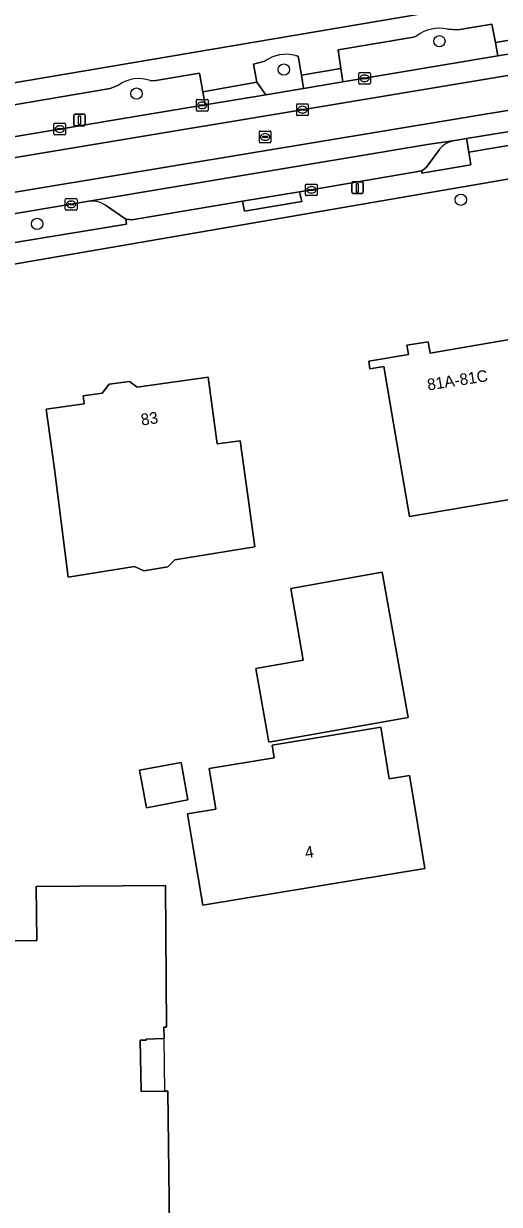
# Model space of a CAD drawing. Extents: x 161772 to 163126, y 383092 to 383917.
# Drawn here: x 162327.9 to 162368.9, y 383548.4 to 383650.3 of the extents above; entities that cross this region are included whole.
import ezdxf

# ---------------------------------------------------------------- set-up
doc = ezdxf.new("R2010")
doc.units = 0
for name, color, linetype in [('IMGEO_Boom', 7, 'Continuous'), ('IMGEO_Erf', 7, 'Continuous'), ('IMGEO_Groenvoorziening', 7, 'Continuous'), ('IMGEO_Kolk', 7, 'Continuous'), ('IMGEO_Lichtmast', 7, 'Continuous'), ('IMGEO_Pand', 7, 'Continuous'), ('IMGEO_Pand_nummerreeks', 7, 'Continuous'), ('IMGEO_Pand_overbouw', 7, 'Continuous'), ('IMGEO_Rijbaan_lokaal_gesloten', 7, 'Continuous'), ('IMGEO_Rioolput', 7, 'Continuous'), ('IMGEO_Voetpad_open', 7, 'Continuous')]:
    doc.layers.add(name, color=color, linetype=linetype)

msp = doc.modelspace()

# ---------------------------------------------------------------- linework, layer by layer
at = {"layer": 'IMGEO_Boom'}
for centre in [(162363.71, 383648.78), (162350.3, 383646.34), (162337.59, 383644.27), (162365.56, 383635.11), (162329.02, 383633.02)]:
    msp.add_circle(centre, 0.489, dxfattribs=at)
at = {"layer": 'IMGEO_Erf'}
for points in [[(162324.27, 383644.74), (162401.89, 383657.92)], [(162425.53, 383645.47), (162423.41, 383645.58), (162412.34, 383644.32), (162376.94, 383638.14), (162297.95, 383624.54)], [(162322.14, 383571.12), (162328.99, 383571.18), (162328.95, 383575.83), (162340.08, 383575.93), (162340.18, 383563.69), (162339.96, 383563.69), (162339.98, 383562.7), (162338.41, 383562.67), (162338.41, 383562.58), (162337.9, 383562.57), (162337.98, 383558.14), (162340.04, 383558.17), (162340.29, 383558.17), (162340.51, 383539.52), (162337.92, 383539.49), (162337.98, 383535.18), (162323.79, 383535)]]:
    msp.add_lwpolyline(points, dxfattribs=at)
for points in [[(162361.14, 383607.77), (162359.77, 383615.79), (162358.93, 383620.72), (162357.72, 383620.51), (162357.63, 383621.16), (162361.05, 383621.75), (162360.92, 383622.55), (162362.74, 383622.84), (162362.92, 383621.87), (162372.25, 383623.47), (162373.09, 383618.54), (162374.54, 383610.05)], [(162347.21, 383609.36), (162347.79, 383605.14), (162340.91, 383604.03), (162340.3, 383603.42), (162338.23, 383603.08), (162337.41, 383603.46), (162331.7, 383602.54), (162330.49, 383612.08), (162329.81, 383617.03), (162333.07, 383617.48), (162332.98, 383618.17), (162334.64, 383618.4), (162335.24, 383619.19), (162336.99, 383619.43), (162337.64, 383618.94), (162343.77, 383619.78), (162344.56, 383614.04), (162346.54, 383614.31)], [(162349, 383588.28), (162347.87, 383594.65), (162351.97, 383595.37), (162350.91, 383601.56), (162358.79, 383602.95), (162361.02, 383590.41)], [(162362.45, 383577.4), (162343.3, 383574.23), (162342.49, 383579.17), (162342, 383582.11), (162344.43, 383582.51), (162343.85, 383586.02), (162349.46, 383586.95), (162349.28, 383588.04), (162358.66, 383589.59), (162359.39, 383585.12), (162361.13, 383585.4), (162361.64, 383582.33)], [(162338.46, 383582.63), (162337.85, 383585.86), (162341.43, 383586.53), (162342.03, 383583.3)]]:
    msp.add_lwpolyline(points, close=True, dxfattribs=at)
at = {"layer": 'IMGEO_Groenvoorziening'}
for points in [[(162361.78, 383649.26), (162361.48, 383649.13), (162354.97, 383648.04), (162355.2, 383646.44), (162355.38, 383645.27), (162368.76, 383647.52), (162368.54, 383648.68), (162368.25, 383650.26), (162365.3, 383649.77), (162364.4, 383649.83)], [(162348.66, 383647.06), (162347.68, 383646.8), (162347.98, 383645.25), (162348.74, 383644.17), (162352, 383644.71), (162351.81, 383645.85), (162351.53, 383647.51), (162351.31, 383647.55)], [(162343.3, 383644.42), (162343.02, 383646.02), (162339.27, 383645.39), (162338.78, 383645.38)], [(162336.05, 383645), (162335.32, 383644.72), (162325.65, 383643.06), (162326.11, 383640.39), (162343.5, 383643.3), (162343.3, 383644.42)], [(162363.71, 383639.44), (162362.57, 383637.88), (162362.21, 383637.6), (162362.21, 383637.41), (162366.43, 383638.12), (162366.26, 383639.21), (162366.06, 383640.38), (162365.04, 383640.21)], [(162333.49, 383634.97), (162324.9, 383633.54), (162325.3, 383631.12), (162336.73, 383633), (162336.66, 383633.44), (162334.91, 383634.63)]]:
    msp.add_lwpolyline(points, dxfattribs=at)
for centre, radius, start, end in [((162363.69, 383646.8), 3.11, 76.6378, 127.9117), ((162350.47, 383644.66), 3, 73.7468, 126.9772), ((162337.78, 383642.62), 2.94, 70.1054, 126.0843), ((162365.35, 383638.13), 2.1, 98.5138, 141.5015), ((162333.74, 383632.84), 2.15, 56.9009, 96.8108)]:
    msp.add_arc(centre, radius, start, end, dxfattribs=at)
at = {"layer": 'IMGEO_Kolk'}
for p, q in [((162356.76, 383645.16), (162356.76, 383646.01)), ((162356.83, 383646.09), (162357.69, 383646.09)), ((162357.76, 383646.01), (162357.76, 383645.16)), ((162357.69, 383645.09), (162356.83, 383645.09)), ((162357.02, 383645.58), (162357.02, 383645.59)), ((162357.06, 383645.63), (162357.46, 383645.63)), ((162357.46, 383645.54), (162357.06, 383645.54)), ((162357.25, 383645.87), (162357.27, 383645.87)), ((162357.27, 383645.31), (162357.25, 383645.31)), ((162357.5, 383645.59), (162357.5, 383645.58)), ((162342.76, 383642.83), (162342.76, 383643.69)), ((162342.83, 383643.76), (162343.68, 383643.76)), ((162343.01, 383643.25), (162343.01, 383643.27)), ((162343.45, 383643.22), (162343.05, 383643.22)), ((162343.06, 383643.3), (162343.46, 383643.3)), ((162343.24, 383643.54), (162343.27, 383643.54)), ((162343.27, 383642.98), (162343.24, 383642.98)), ((162343.5, 383643.27), (162343.5, 383643.25)), ((162343.76, 383643.69), (162343.76, 383642.83)), ((162343.68, 383642.76), (162342.83, 383642.76)), ((162330.47, 383640.78), (162330.47, 383641.63)), ((162330.54, 383641.7), (162331.4, 383641.7)), ((162330.73, 383641.2), (162330.73, 383641.21)), ((162330.77, 383641.25), (162331.17, 383641.25)), ((162331.16, 383641.16), (162330.77, 383641.16)), ((162330.98, 383640.92), (162330.95, 383640.92)), ((162330.96, 383641.48), (162330.98, 383641.48)), ((162331.21, 383641.21), (162331.21, 383641.2)), ((162331.47, 383641.63), (162331.47, 383640.78)), ((162331.4, 383640.7), (162330.54, 383640.7)), ((162352.18, 383635.53), (162352.18, 383636.38)), ((162352.25, 383636.46), (162353.1, 383636.46)), ((162352.43, 383635.95), (162352.43, 383635.96)), ((162352.87, 383635.91), (162352.47, 383635.91)), ((162352.48, 383636), (162352.87, 383636)), ((162352.66, 383636.24), (162352.69, 383636.24)), ((162352.92, 383635.96), (162352.92, 383635.95)), ((162353.18, 383636.38), (162353.18, 383635.53)), ((162331.45, 383634.29), (162331.45, 383635.14)), ((162331.53, 383635.21), (162332.38, 383635.21)), ((162331.71, 383634.71), (162331.71, 383634.72)), ((162332.15, 383634.67), (162331.75, 383634.67)), ((162331.76, 383634.76), (162332.15, 383634.76)), ((162331.94, 383634.99), (162331.97, 383634.99)), ((162332.2, 383634.72), (162332.2, 383634.71)), ((162332.46, 383635.14), (162332.46, 383634.29)), ((162353.1, 383635.46), (162352.25, 383635.46)), ((162352.69, 383635.68), (162352.66, 383635.68)), ((162332.38, 383634.21), (162331.53, 383634.21)), ((162331.96, 383634.43), (162331.94, 383634.43))]:
    msp.add_line(p, q, dxfattribs=at)
for points in [[(162356.76, 383645.16), (162356.76, 383646.01)], [(162356.83, 383646.09), (162357.69, 383646.09)], [(162357.76, 383646.01), (162357.76, 383645.16)], [(162357.69, 383645.09), (162356.83, 383645.09)], [(162342.76, 383642.83), (162342.76, 383643.69)], [(162342.83, 383643.76), (162343.68, 383643.76)], [(162343.76, 383643.69), (162343.76, 383642.83)], [(162343.68, 383642.76), (162342.83, 383642.76)], [(162330.47, 383640.78), (162330.47, 383641.63)], [(162330.54, 383641.7), (162331.4, 383641.7)], [(162331.47, 383641.63), (162331.47, 383640.78)], [(162331.4, 383640.7), (162330.54, 383640.7)], [(162352.18, 383635.53), (162352.18, 383636.38)], [(162352.25, 383636.46), (162353.1, 383636.46)], [(162353.18, 383636.38), (162353.18, 383635.53)], [(162331.45, 383634.29), (162331.45, 383635.14)], [(162331.53, 383635.21), (162332.38, 383635.21)], [(162332.46, 383635.14), (162332.46, 383634.29)], [(162353.1, 383635.46), (162352.25, 383635.46)], [(162332.38, 383634.21), (162331.53, 383634.21)]]:
    msp.add_lwpolyline(points, dxfattribs=at)
for centre, radius, start, end in [((162356.84, 383646.01), 0.0765, 91.552, 178.448), ((162356.84, 383646.01), 0.0765, 91.552, 178.448), ((162357.68, 383646.01), 0.0765, 1.552, 88.448), ((162357.68, 383646.01), 0.0765, 1.552, 88.448), ((162356.84, 383645.16), 0.0765, 181.552, 268.448), ((162356.84, 383645.16), 0.0765, 181.552, 268.448), ((162357.06, 383645.59), 0.0403, 85.8775, 175.7526), ((162357.06, 383645.58), 0.0366, 178.938, 274.7102), ((162357.46, 383645.59), 0.0386, 1.7309, 96.639), ((162357.46, 383645.59), 0.043, 264.8664, 352.4533), ((162357.68, 383645.16), 0.0765, 271.552, 358.448), ((162357.68, 383645.16), 0.0765, 271.552, 358.448), ((162342.83, 383643.69), 0.0765, 91.552, 178.448), ((162342.83, 383643.69), 0.0765, 91.552, 178.448), ((162342.83, 383642.84), 0.0765, 181.552, 268.448), ((162342.83, 383642.84), 0.0765, 181.552, 268.448), ((162343.06, 383643.26), 0.0403, 85.8775, 175.7526), ((162343.05, 383643.25), 0.0366, 178.938, 274.7102), ((162343.46, 383643.26), 0.043, 264.8664, 352.4533), ((162343.46, 383643.27), 0.0386, 1.7309, 96.639), ((162343.68, 383643.69), 0.0765, 1.552, 88.448), ((162343.68, 383643.69), 0.0765, 1.552, 88.448), ((162343.68, 383642.84), 0.0765, 271.552, 358.448), ((162343.68, 383642.84), 0.0765, 271.552, 358.448), ((162330.54, 383641.63), 0.0765, 91.552, 178.448), ((162330.54, 383641.63), 0.0765, 91.552, 178.448), ((162330.77, 383641.21), 0.0403, 85.8775, 175.7526), ((162330.76, 383641.2), 0.0366, 178.938, 274.7102), ((162331.17, 383641.2), 0.043, 264.8664, 352.4533), ((162331.17, 383641.21), 0.0386, 1.7309, 96.639), ((162331.39, 383641.63), 0.0765, 1.552, 88.448), ((162331.39, 383641.63), 0.0765, 1.552, 88.448), ((162330.54, 383640.78), 0.0765, 181.552, 268.448), ((162330.54, 383640.78), 0.0765, 181.552, 268.448), ((162331.39, 383640.78), 0.0765, 271.552, 358.448), ((162331.39, 383640.78), 0.0765, 271.552, 358.448), ((162352.25, 383636.38), 0.0765, 91.552, 178.448), ((162352.25, 383636.38), 0.0765, 91.552, 178.448), ((162352.47, 383635.96), 0.0403, 85.8775, 175.7526), ((162352.47, 383635.95), 0.0366, 178.938, 274.7102), ((162352.88, 383635.96), 0.0386, 1.7309, 96.639), ((162352.88, 383635.96), 0.043, 264.8664, 352.4533), ((162353.1, 383636.38), 0.0765, 1.552, 88.448), ((162353.1, 383636.38), 0.0765, 1.552, 88.448), ((162331.53, 383635.14), 0.0765, 91.552, 178.448), ((162331.53, 383635.14), 0.0765, 91.552, 178.448), ((162331.75, 383634.72), 0.0403, 85.8775, 175.7526), ((162331.75, 383634.71), 0.0366, 178.938, 274.7102), ((162332.16, 383634.72), 0.0386, 1.7309, 96.639), ((162332.15, 383634.71), 0.043, 264.8664, 352.4533), ((162332.38, 383635.14), 0.0765, 1.552, 88.448), ((162332.38, 383635.14), 0.0765, 1.552, 88.448), ((162352.25, 383635.53), 0.0765, 181.552, 268.448), ((162352.25, 383635.53), 0.0765, 181.552, 268.448), ((162353.1, 383635.53), 0.0765, 271.552, 358.448), ((162353.1, 383635.53), 0.0765, 271.552, 358.448), ((162331.53, 383634.29), 0.0765, 181.552, 268.448), ((162331.53, 383634.29), 0.0765, 181.552, 268.448), ((162332.38, 383634.29), 0.0765, 271.552, 358.448), ((162332.38, 383634.29), 0.0765, 271.552, 358.448)]:
    msp.add_arc(centre, radius, start, end, dxfattribs=at)
for centre, major_axis, ratio, start_param, end_param in [((162357.25, 383645.59), (-0.387, 0.002), 0.722429, 4.712389, 7.853982), ((162357.27, 383645.59), (-0.39, 0.002), 0.717154, 1.570796, 4.712389), ((162343.24, 383643.26), (-0.387, 0.002), 0.722429, 4.712389, 7.853982), ((162343.27, 383643.26), (-0.39, 0.002), 0.717154, 1.570796, 4.712389), ((162330.96, 383641.2), (-0.387, 0.002), 0.722429, 4.712389, 7.853982), ((162330.98, 383641.2), (-0.39, 0.002), 0.717154, 1.570796, 4.712389), ((162352.66, 383635.96), (-0.387, 0.002), 0.722429, 4.712389, 7.853982), ((162352.69, 383635.96), (-0.39, 0.002), 0.717154, 1.570796, 4.712389), ((162331.94, 383634.71), (-0.387, 0.002), 0.722429, 4.712389, 7.853982), ((162331.97, 383634.71), (-0.39, 0.002), 0.717154, 1.570796, 4.712389)]:
    msp.add_ellipse(centre, major_axis=major_axis, ratio=ratio, start_param=start_param, end_param=end_param, dxfattribs=at)
at = {"layer": 'IMGEO_Lichtmast'}
for p, q in [((162332.18, 383641.58), (162332.18, 383642.38)), ((162332.18, 383642.38), (162332.18, 383641.58)), ((162332.28, 383642.48), (162333.07, 383642.48)), ((162333.07, 383642.48), (162332.28, 383642.48)), ((162333.17, 383642.38), (162333.17, 383641.58)), ((162333.17, 383641.58), (162333.17, 383642.38)), ((162333.07, 383641.48), (162332.28, 383641.48)), ((162332.28, 383641.48), (162333.07, 383641.48)), ((162356.15, 383635.75), (162356.15, 383636.55)), ((162356.15, 383636.55), (162356.15, 383635.75)), ((162356.25, 383636.65), (162357.04, 383636.65)), ((162357.04, 383636.65), (162356.25, 383636.65)), ((162357.14, 383636.55), (162357.14, 383635.75)), ((162357.14, 383635.75), (162357.14, 383636.55)), ((162357.04, 383635.65), (162356.25, 383635.65)), ((162356.25, 383635.65), (162357.04, 383635.65))]:
    msp.add_line(p, q, dxfattribs=at)
for points in [[(162332.6, 383642.35), (162332.75, 383642.35), (162332.75, 383641.6), (162332.6, 383641.6), (162332.6, 383642.35)], [(162356.57, 383636.52), (162356.72, 383636.52), (162356.72, 383635.77), (162356.57, 383635.77), (162356.57, 383636.52)]]:
    msp.add_lwpolyline(points, dxfattribs=at)
for centre, start, end in [((162332.28, 383642.38), 90, 180), ((162332.28, 383642.38), 90, 180), ((162333.07, 383642.38), 0, 90), ((162333.07, 383642.38), 360, 90), ((162332.28, 383641.58), 180, 270), ((162332.28, 383641.58), 180, 270), ((162333.07, 383641.58), 270, 0), ((162333.07, 383641.58), 270, 0), ((162356.25, 383636.55), 90, 180), ((162356.25, 383636.55), 90, 180), ((162356.25, 383635.75), 180, 270), ((162356.25, 383635.75), 180, 270), ((162357.04, 383636.55), 0, 90), ((162357.04, 383636.55), 360, 90), ((162357.04, 383635.75), 270, 0), ((162357.04, 383635.75), 270, 0)]:
    msp.add_arc(centre, 0.1, start, end, dxfattribs=at)
at = {"layer": 'IMGEO_Pand'}
for points in [[(162373.09, 383618.54), (162372.25, 383623.47), (162362.92, 383621.87), (162362.74, 383622.84), (162360.92, 383622.55), (162361.05, 383621.75), (162357.63, 383621.16), (162357.72, 383620.51), (162358.93, 383620.72), (162359.77, 383615.79), (162361.14, 383607.77), (162374.54, 383610.05)], [(162346.54, 383614.31), (162344.56, 383614.04), (162343.77, 383619.78), (162337.64, 383618.94), (162336.99, 383619.43), (162335.24, 383619.19), (162334.64, 383618.4), (162332.98, 383618.17), (162333.07, 383617.48), (162329.81, 383617.03), (162330.49, 383612.08), (162331.7, 383602.54), (162337.41, 383603.46), (162338.23, 383603.08), (162340.3, 383603.42), (162340.91, 383604.03), (162347.79, 383605.14), (162347.21, 383609.36)], [(162347.87, 383594.65), (162349, 383588.28), (162361.02, 383590.41), (162358.79, 383602.95), (162350.91, 383601.56), (162351.97, 383595.37)], [(162361.64, 383582.33), (162361.13, 383585.4), (162359.39, 383585.12), (162358.66, 383589.59), (162349.28, 383588.04), (162349.46, 383586.95), (162343.85, 383586.02), (162344.43, 383582.51), (162342, 383582.11), (162342.49, 383579.17), (162343.3, 383574.23), (162362.45, 383577.4)], [(162338.46, 383582.63), (162342.03, 383583.3), (162341.43, 383586.53), (162337.85, 383585.86)]]:
    msp.add_lwpolyline(points, close=True, dxfattribs=at)
msp.add_lwpolyline([(162323.79, 383535), (162337.98, 383535.18), (162337.92, 383539.49), (162340.51, 383539.52), (162340.29, 383558.17), (162340.04, 383558.17), (162337.98, 383558.14), (162337.9, 383562.57), (162338.41, 383562.58), (162338.41, 383562.67), (162339.98, 383562.7), (162339.96, 383563.69), (162340.18, 383563.69), (162340.08, 383575.93), (162328.95, 383575.83), (162328.99, 383571.18), (162322.14, 383571.12)], dxfattribs=at)
at = {"layer": 'IMGEO_Pand_overbouw'}
msp.add_lwpolyline([(162339.98, 383562.7), (162338.41, 383562.67), (162338.41, 383562.58), (162337.9, 383562.57), (162337.98, 383558.14), (162340.04, 383558.17)], close=True, dxfattribs=at)
at = {"layer": 'IMGEO_Rijbaan_lokaal_gesloten'}
for points in [[(162400.71, 383651), (162400.37, 383652.76), (162400.17, 383652.73), (162396.03, 383652.06), (162373, 383648.23), (162368.76, 383647.52), (162355.38, 383645.27), (162352, 383644.71), (162348.74, 383644.17), (162343.5, 383643.3), (162326.11, 383640.39), (162324.05, 383640.04), (162324.37, 383638.28)], [(162324.9, 383633.54), (162333.49, 383634.97), (162362.87, 383639.91), (162365.04, 383640.21), (162366.06, 383640.38), (162370.82, 383641.18), (162401.44, 383646.28), (162401.14, 383648.04), (162310.98, 383633.07), (162289.41, 383629.44), (162289.75, 383627.61), (162292.98, 383628.17), (162301.09, 383629.56), (162308.13, 383630.76), (162321.33, 383632.95)]]:
    msp.add_lwpolyline(points, close=True, dxfattribs=at)
msp.add_lwpolyline([(162218.54, 383618.18), (162232.62, 383620.14), (162272.58, 383626.66), (162272.87, 383624.86), (162289.6, 383627.59), (162289.75, 383627.61), (162289.41, 383629.44), (162310.98, 383633.07), (162401.14, 383648.04), (162400.71, 383651), (162324.37, 383638.28), (162324.05, 383640.04), (162323.18, 383639.73), (162309.66, 383637.49), (162308.33, 383637.5), (162308.64, 383635.72), (162289.26, 383632.42), (162269.16, 383629.12), (162243.69, 383625.01), (162243.38, 383626.82), (162242.81, 383626.72), (162228.27, 383624.37), (162228.43, 383622.55), (162218.34, 383621.16)], dxfattribs=at)
at = {"layer": 'IMGEO_Rioolput'}
for p, q in [((162351.41, 383642.44), (162351.41, 383643.3)), ((162351.48, 383643.37), (162352.33, 383643.37)), ((162351.67, 383642.86), (162351.67, 383642.88)), ((162351.71, 383642.91), (162352.11, 383642.91)), ((162352.1, 383642.83), (162351.71, 383642.83)), ((162351.9, 383643.15), (162351.92, 383643.15)), ((162352.15, 383642.88), (162352.15, 383642.86)), ((162352.41, 383643.3), (162352.41, 383642.44)), ((162352.33, 383642.37), (162351.48, 383642.37)), ((162351.92, 383642.59), (162351.89, 383642.59)), ((162348.19, 383640.11), (162348.19, 383640.96)), ((162348.26, 383641.03), (162349.11, 383641.03)), ((162348.68, 383640.81), (162348.7, 383640.81)), ((162349.19, 383640.96), (162349.19, 383640.11)), ((162349.11, 383640.03), (162348.26, 383640.03)), ((162348.45, 383640.53), (162348.45, 383640.54)), ((162348.49, 383640.58), (162348.89, 383640.58)), ((162348.88, 383640.49), (162348.49, 383640.49)), ((162348.7, 383640.25), (162348.67, 383640.25)), ((162348.93, 383640.54), (162348.93, 383640.53))]:
    msp.add_line(p, q, dxfattribs=at)
for points in [[(162351.41, 383642.44), (162351.41, 383643.3)], [(162351.48, 383643.37), (162352.33, 383643.37)], [(162352.41, 383643.3), (162352.41, 383642.44)], [(162352.33, 383642.37), (162351.48, 383642.37)], [(162348.19, 383640.11), (162348.19, 383640.96)], [(162348.26, 383641.03), (162349.11, 383641.03)], [(162349.19, 383640.96), (162349.19, 383640.11)], [(162349.11, 383640.03), (162348.26, 383640.03)]]:
    msp.add_lwpolyline(points, dxfattribs=at)
for centre, radius, start, end in [((162351.48, 383643.29), 0.0765, 91.552, 178.448), ((162351.48, 383643.29), 0.0765, 91.552, 178.448), ((162351.71, 383642.87), 0.0403, 85.8775, 175.7526), ((162351.7, 383642.86), 0.0366, 178.938, 274.7102), ((162352.11, 383642.87), 0.043, 264.8664, 352.4533), ((162352.11, 383642.87), 0.0386, 1.7309, 96.639), ((162352.33, 383643.29), 0.0765, 1.552, 88.448), ((162352.33, 383643.29), 0.0765, 1.552, 88.448), ((162351.48, 383642.44), 0.0765, 181.552, 268.448), ((162351.48, 383642.44), 0.0765, 181.552, 268.448), ((162352.33, 383642.44), 0.0765, 271.552, 358.448), ((162352.33, 383642.44), 0.0765, 271.552, 358.448), ((162348.26, 383640.96), 0.0765, 91.552, 178.448), ((162348.26, 383640.96), 0.0765, 91.552, 178.448), ((162349.11, 383640.96), 0.0765, 1.552, 88.448), ((162349.11, 383640.96), 0.0765, 1.552, 88.448), ((162348.26, 383640.11), 0.0765, 181.552, 268.448), ((162348.26, 383640.11), 0.0765, 181.552, 268.448), ((162348.49, 383640.54), 0.0403, 85.8775, 175.7526), ((162348.48, 383640.53), 0.0366, 178.938, 274.7102), ((162348.89, 383640.53), 0.043, 264.8664, 352.4533), ((162348.89, 383640.54), 0.0386, 1.7309, 96.639), ((162349.11, 383640.11), 0.0765, 271.552, 358.448), ((162349.11, 383640.11), 0.0765, 271.552, 358.448)]:
    msp.add_arc(centre, radius, start, end, dxfattribs=at)
for centre, major_axis, ratio, start_param, end_param in [((162351.89, 383642.87), (-0.387, 0.002), 0.722429, 4.712389, 7.853982), ((162351.92, 383642.87), (-0.39, 0.002), 0.717154, 1.570796, 4.712389), ((162348.67, 383640.53), (-0.387, 0.002), 0.722429, 4.712389, 7.853982), ((162348.7, 383640.53), (-0.39, 0.002), 0.717154, 1.570796, 4.712389)]:
    msp.add_ellipse(centre, major_axis=major_axis, ratio=ratio, start_param=start_param, end_param=end_param, dxfattribs=at)
at = {"layer": 'IMGEO_Voetpad_open'}
for points in [[(162406.02, 383659.42), (162401.89, 383657.92), (162324.27, 383644.74), (162318.42, 383643.65)], [(162364.4, 383649.83), (162365.3, 383649.77), (162368.25, 383650.26), (162368.54, 383648.68), (162372.81, 383649.39), (162372.55, 383650.99), (162387.38, 383653.47), (162387.94, 383653.69)], [(162423.28, 383649.2), (162418.13, 383648.66), (162418.35, 383646.86), (162410.92, 383645.95), (162410.82, 383646.68), (162406.5, 383645.94), (162406.63, 383645.19), (162371.19, 383639.08), (162371.03, 383640.01), (162366.26, 383639.21), (162366.43, 383638.12), (162362.21, 383637.41), (162362.21, 383637.6), (162351.65, 383635.79), (162351.85, 383634.94), (162346.9, 383634.12), (162346.72, 383634.97), (162337.2, 383633.38), (162336.66, 383633.44), (162336.73, 383633), (162325.3, 383631.12)], [(162354.97, 383648.04), (162361.48, 383649.13), (162361.78, 383649.26)], [(162351.31, 383647.55), (162351.53, 383647.51), (162351.81, 383645.85), (162355.2, 383646.44), (162354.97, 383648.04)], [(162338.78, 383645.38), (162339.27, 383645.39), (162343.02, 383646.02), (162343.3, 383644.42), (162347.98, 383645.25), (162347.68, 383646.8), (162348.66, 383647.06)], [(162324.05, 383640.04), (162326.11, 383640.39), (162325.65, 383643.06), (162335.32, 383644.72), (162336.05, 383645)], [(162284.55, 383622.68), (162297.95, 383624.54), (162376.94, 383638.14), (162412.34, 383644.32)], [(162365.04, 383640.21), (162362.87, 383639.91), (162333.49, 383634.97)], [(162334.91, 383634.63), (162336.66, 383633.44), (162337.2, 383633.38), (162346.72, 383634.97), (162351.65, 383635.79), (162362.21, 383637.6), (162362.57, 383637.88), (162363.71, 383639.44)]]:
    msp.add_lwpolyline(points, dxfattribs=at)
for points in [[(162368.76, 383647.52), (162373, 383648.23), (162372.81, 383649.39), (162368.54, 383648.68)], [(162352, 383644.71), (162355.38, 383645.27), (162355.2, 383646.44), (162351.81, 383645.85)], [(162347.98, 383645.25), (162343.3, 383644.42), (162343.5, 383643.3), (162348.74, 383644.17)], [(162366.06, 383640.38), (162366.26, 383639.21), (162371.03, 383640.01), (162370.82, 383641.18)], [(162346.72, 383634.97), (162346.9, 383634.12), (162351.85, 383634.94), (162351.65, 383635.79)]]:
    msp.add_lwpolyline(points, close=True, dxfattribs=at)
for centre, radius, start, end in [((162363.69, 383646.8), 3.11, 76.6378, 127.9117), ((162350.47, 383644.66), 3, 73.7468, 126.9772), ((162337.78, 383642.62), 2.94, 70.1054, 126.0843), ((162365.35, 383638.13), 2.1, 98.5138, 141.5015), ((162333.74, 383632.84), 2.15, 56.9009, 96.8108)]:
    msp.add_arc(centre, radius, start, end, dxfattribs=at)

# ---------------------------------------------------------------- texts
at = {"layer": 'IMGEO_Pand_nummerreeks'}
for s, rotation, p in [('81A-81C', 8.8592, (162362.74, 383618.64)), ('83', 8.4683, (162338.04, 383615.61)), ('4', 9.3769, (162352.2, 383578.26))]:
    msp.add_text(s, height=1, rotation=rotation, dxfattribs=at).set_placement(p)

doc.saveas('drawing.dxf')
